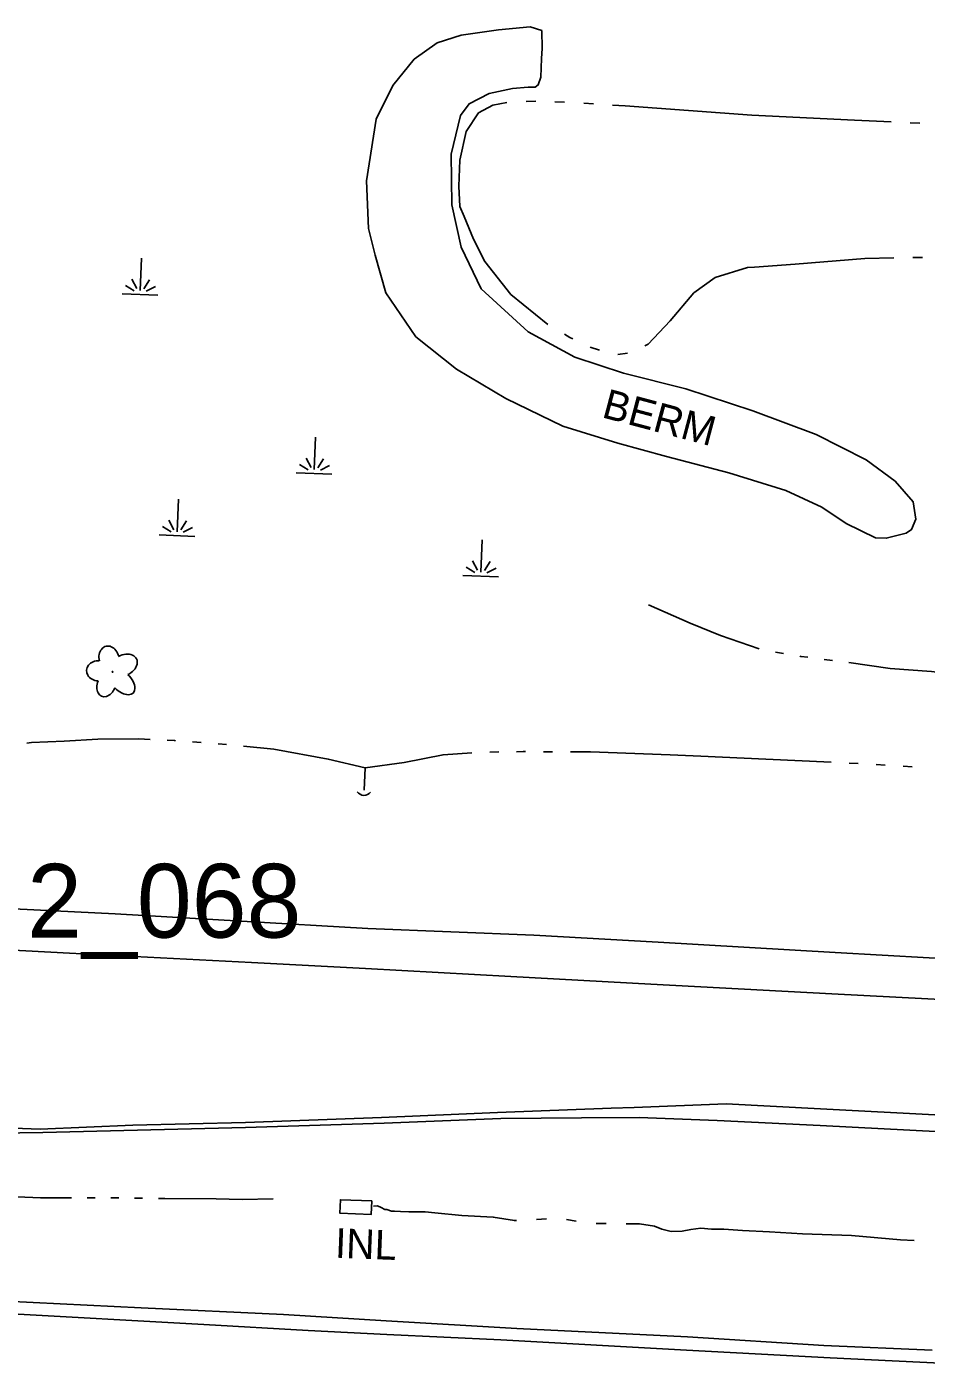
# Model space of a CAD drawing. Extents: x 588843 to 2552415, y 180129 to 269402.
# Drawn here: x 604746.4 to 604929.4, y 183430.2 to 183702.3 of the extents above; entities that cross this region are included whole.
import ezdxf

# ---------------------------------------------------------------- set-up
doc = ezdxf.new("R2010")
doc.units = 0
for name, color, linetype in [('E_AREA', 7, 'Continuous'), ('E_AREA_Text', 7, 'Continuous'), ('E_DRN', 7, 'Continuous'), ('E_DRN_Text', 7, 'Continuous'), ('E_LAND_Vegetation', 7, 'Continuous'), ('E_MAP_GridLines', 7, 'Continuous'), ('E_RDWY', 7, 'Continuous'), ('E_RDWY_Gravel', 7, 'Continuous'), ('E_WTR_P', 7, 'Continuous'), ('E_WTR_Wetland', 7, 'Continuous')]:
    doc.layers.add(name, color=color, linetype=linetype)

# ---------------------------------------------------------------- blocks, each defined once
blk = doc.blocks.new('CULV2_3')
at = {"layer": 'E_DRN'}
blk.add_arc((65, 48), 80.7, 216.8699, 323.1301, dxfattribs=at)
blk = doc.blocks.new('INLT_56_1')
at = {"layer": 'E_DRN_Text'}
blk.add_text('INL', height=39.37, dxfattribs=at).set_placement((-36.2, -19.7))
blk = doc.blocks.new('MAR_2')
at = {"layer": 'E_WTR_Wetland'}
for p, q in [((-0.1, 48.7), (-0.1, 5.3)), ((-4.5, 7.8), (-11.6, 20.2)), ((4.6, 7.8), (11.7, 20.2)), ((-24, 0), (23.7, 0)), ((-20, 11.5), (-8.1, 4.8)), ((20, 11.5), (8.1, 4.8))]:
    blk.add_line(p, q, dxfattribs=at)
blk = doc.blocks.new('DTRE_3')
at = {"layer": 'E_LAND_Vegetation'}
blk.add_circle((-0.6, 0), 0.601, dxfattribs=at)
for centre, major_axis, ratio in [((-6.1, 17.5), (4.5, -16.3), 0.782863), ((13.3, 9), (-17.3, -9.6), 0.691916), ((-19.3, 0.5), (16.2, -0.4), 0.832022), ((-8.2, -17.2), (5.9, 15.9), 0.716896), ((11.6, -12.2), (-16.4, 15), 0.560249)]:
    blk.add_ellipse(centre, major_axis=major_axis, ratio=ratio, start_param=1.570796, end_param=4.712389, dxfattribs=at)
blk = doc.blocks.new('BERM')
at = {"layer": 'E_AREA_Text'}
blk.add_text('BERM', height=39.37, dxfattribs=at).set_placement((-69.7, -19.7))

msp = doc.modelspace()

# ---------------------------------------------------------------- linework, layer by layer
at = {"layer": 'E_AREA'}
msp.add_lwpolyline([(604817.25, 183655.78), (604819.41, 183648.15), (604825.53, 183639.2), (604833.8, 183632.62), (604843.85, 183626.65), (604855.39, 183621.01), (604866.61, 183617.55), (604876.5, 183614.82), (604889.2, 183611.49), (604900.81, 183607.91), (604908.13, 183604.49), (604913.09, 183601.17), (604919.05, 183598.3), (604921.2, 183598.21), (604925.26, 183599.23), (604926.36, 183599.97), (604927.23, 183602.09), (604926.68, 183605.64), (604923.02, 183609.8), (604917.12, 183614.14), (604906.93, 183619.33), (604894.09, 183624.13), (604880.45, 183628.57), (604867.75, 183631.8), (604857.88, 183635.02), (604848.38, 183640.18), (604838.83, 183648.97), (604834.75, 183657.45), (604832.83, 183666.05), (604832.73, 183676.34), (604834.6, 183684.2), (604836.36, 183686.58), (604840.45, 183688.67), (604845.19, 183689.67), (604848.34, 183689.94), (604849.81, 183689.98), (604850.41, 183690.44), (604850.96, 183691.99), (604851.11, 183695.8), (604851.19, 183697.86), (604851.13, 183701.48), (604848.81, 183702.26), (604842.32, 183701.63), (604834.74, 183700.55), (604829.88, 183698.97), (604825.15, 183695.63), (604820.83, 183690.31), (604817.43, 183683.48), (604815.48, 183670.93), (604815.89, 183661.21)], close=True, dxfattribs=at)
at = {"layer": 'E_DRN'}
msp.add_lwpolyline([(604816.55, 183463.38), (604810.19, 183463.62), (604810.09, 183460.88), (604816.45, 183460.64)], close=True, dxfattribs=at)
at = {"layer": 'E_RDWY'}
for points in [[(604689.24, 183517.31), (604700.33, 183516.71), (604755.06, 183513.79), (604792.1, 183511.87), (604815.3, 183510.66), (604844.83, 183509.03), (604873.35, 183507.5), (604910.13, 183505.52), (604936.21, 183504.14)], [(604676.37, 183481.56), (604699.8, 183480.13), (604712.16, 183479.53), (604730.98, 183478.67), (604749.13, 183477.97), (604767.94, 183478.78), (604790.87, 183479.37), (604818.55, 183480.37), (604842.1, 183481.39), (604865.24, 183482.24), (604869.91, 183482.39), (604888.65, 183483.14), (604907.86, 183482.13), (604932.38, 183480.86)], [(604675.24, 183443.83), (604695.51, 183442.94), (604718.24, 183441.73), (604740.97, 183440.53), (604782.37, 183438.27), (604803.63, 183437.05), (604819.65, 183436.24), (604842.79, 183435.15), (604880.6, 183433.03), (604909.84, 183431.44), (604936.43, 183430.16)]]:
    msp.add_lwpolyline(points, dxfattribs=at)
at = {"layer": 'E_RDWY_Gravel'}
for points in [[(604687.67, 183525.83), (604713.31, 183524.31), (604764.37, 183521.79), (604815.73, 183518.78), (604849.49, 183517.48), (604874.81, 183516.02), (604910.79, 183513.92), (604958.63, 183511.2)], [(604675.58, 183478.44), (604699.78, 183477.29), (604711.65, 183477.08), (604730.85, 183477.06), (604749.65, 183477.3), (604790.88, 183478.29), (604819.11, 183479.21), (604842.83, 183480.15), (604859.22, 183480.32), (604870.95, 183480.36), (604886.83, 183479.75), (604907.75, 183478.7), (604932.51, 183477.43)], [(604675.14, 183446.39), (604691.89, 183445.55), (604714.74, 183444.43), (604742.15, 183442.98), (604769.64, 183441.6), (604798.58, 183440.25), (604819.49, 183438.97), (604846.09, 183437.46), (604880.8, 183435.73), (604908.52, 183433.94), (604930.57, 183433.01)]]:
    msp.add_lwpolyline(points, dxfattribs=at)
at = {"layer": 'E_WTR_P'}
for points in [[(604844.06, 183686.85), (604841.15, 183686.3), (604838.25, 183684.74), (604835.75, 183680.92), (604834.45, 183675.09), (604834.24, 183669.81), (604834.48, 183665.69), (604835.32, 183663.68)], [(604849.91, 183687.1), (604847.96, 183687.07)], [(604855.78, 183686.91), (604853.82, 183686.98)], [(604861.64, 183686.57), (604859.69, 183686.7)], [(604893.85, 183684.27), (604868.07, 183686.14), (604865.55, 183686.31)], [(604922.2, 183682.91), (604914.78, 183683.27), (604893.86, 183684.27)], [(604928.07, 183682.63), (604926.11, 183682.72)], [(604835.32, 183663.68), (604837.26, 183659.02), (604839.53, 183654.53), (604844.86, 183647.76), (604852.38, 183641.66)], [(604872.13, 183637.32), (604872.77, 183637.68), (604877.26, 183642.4), (604882.08, 183648.1), (604886.42, 183651.26), (604892.96, 183653.26), (604894.41, 183653.37)], [(604894.42, 183653.37), (604902.68, 183653.96), (604916.83, 183655.09), (604922.73, 183655.22)], [(604926.64, 183655.31), (604928.6, 183655.33)], [(604855.75, 183639.69), (604856.86, 183639.07), (604857.47, 183638.76)], [(604861.01, 183637.09), (604862.86, 183636.48)], [(604866.61, 183635.6), (604868.55, 183635.87)], [(604895.38, 183575.67), (604887.52, 183578.41), (604881.34, 183580.9), (604872.87, 183584.66)], [(604900.31, 183574.74), (604898.66, 183575.01)], [(604905.27, 183573.98), (604903.81, 183574.16), (604903.61, 183574.2)], [(604910.25, 183573.35), (604908.59, 183573.56)], [(604937.66, 183570.12), (604930.42, 183571.09), (604922.03, 183571.7), (604913.57, 183572.91)], [(604771.47, 183557.28), (604769.19, 183557.4), (604760.86, 183557.32), (604753.99, 183556.9), (604747.32, 183556.67), (604746.37, 183556.53)], [(604776.66, 183557), (604776.42, 183557.02), (604774.93, 183557.1)], [(604781.85, 183556.63), (604780.12, 183556.76)], [(604787.03, 183556.21), (604785.31, 183556.38)], [(604815.2, 183551.52), (604807.71, 183553.27), (604796.62, 183555.27), (604790.48, 183555.87)], [(604836.88, 183554.53), (604831.05, 183554.14), (604823.16, 183552.58), (604815.19, 183551.52), (604815.01, 183546.92)], [(604842.37, 183554.73), (604840.54, 183554.71)], [(604847.86, 183554.79), (604847.34, 183554.79), (604846.03, 183554.77)], [(604853.35, 183554.77), (604851.52, 183554.78)], [(604883.52, 183553.86), (604877.28, 183554.13), (604861.05, 183554.75), (604857.01, 183554.76)], [(604910.02, 183552.64), (604896.74, 183553.28), (604883.52, 183553.86)], [(604915.51, 183552.37), (604913.68, 183552.46)], [(604920.99, 183552.03), (604919.16, 183552.15)], [(604926.46, 183551.69), (604924.64, 183551.8)], [(604732.08, 183464.64), (604738.07, 183464.46), (604749.14, 183464.04), (604755.44, 183464.01)], [(604758.66, 183464), (604760.27, 183464)], [(604763.49, 183463.99), (604765.04, 183463.99), (604765.1, 183463.99)], [(604768.32, 183463.95), (604769.94, 183463.93)], [(604773.16, 183463.89), (604774.43, 183463.87), (604784.87, 183463.79), (604790.16, 183463.67), (604796.51, 183463.83)], [(604816.93, 183462.32), (604817.74, 183462.37), (604818.45, 183462.02), (604819.24, 183461.67), (604819.64, 183461.65), (604820.59, 183461.29), (604821.15, 183461.27), (604822.43, 183461.22), (604824.12, 183461.16), (604827.41, 183461.19), (604829.41, 183460.96), (604834.85, 183460.43), (604841.26, 183460.1), (604845.57, 183459.37), (604846.03, 183459.39)], [(604850.08, 183459.6), (604852.11, 183459.73)], [(604856.16, 183459.63), (604858.16, 183459.27)], [(604862.19, 183458.82), (604862.41, 183458.81), (604864.22, 183458.79)], [(604868.29, 183458.74), (604871, 183458.72), (604874.04, 183458.28), (604875.54, 183457.66), (604877.45, 183457.18), (604879.7, 183457.26), (604881.48, 183457.59), (604883.5, 183457.83), (604885.66, 183457.67), (604888.15, 183457.66), (604891.99, 183457.35), (604897.48, 183457.07)], [(604897.48, 183457.07), (604904.17, 183456.72), (604914.12, 183456.34), (604924.12, 183455.47), (604926.9, 183455.3)]]:
    msp.add_lwpolyline(points, dxfattribs=at)

# ---------------------------------------------------------------- block references
at = {"layer": 'E_AREA_Text', "xscale": 0.1524003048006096, "yscale": 0.15240030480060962, "rotation": -14.886708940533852}
msp.add_blockref('BERM', (604874.17, 183623.03), dxfattribs=at)
at = {"layer": 'E_DRN', "xscale": 0.021218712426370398, "yscale": 0.0212187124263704, "rotation": -2.1991875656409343}
msp.add_blockref('CULV2_3', (604813.58, 183546.64), dxfattribs=at)
at = {"layer": 'E_DRN_Text', "xscale": 0.1524003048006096, "yscale": 0.1524003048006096, "rotation": -2.1991875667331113}
msp.add_blockref('INLT_56_1', (604814.65, 183454.63), dxfattribs=at)
at = {"layer": 'E_LAND_Vegetation', "xscale": 0.15240030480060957, "yscale": 0.1524003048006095, "rotation": -2.199187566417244}
msp.add_blockref('DTRE_3', (604763.93, 183571.02), dxfattribs=at)
at = {"layer": 'E_WTR_Wetland', "xscale": 0.15240030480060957, "yscale": 0.1524003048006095, "rotation": -2.199187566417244}
for p in [(604769.42, 183647.78), (604804.85, 183611.36), (604776.94, 183598.72), (604838.72, 183590.47)]:
    msp.add_blockref('MAR_2', p, dxfattribs=at)

# ---------------------------------------------------------------- texts
at = {"layer": 'E_MAP_GridLines'}
msp.add_text('2_068', height=15, dxfattribs=at).set_placement((604746.46, 183516.95))
msp.add_text('2_068', height=15, dxfattribs=at).set_placement((604746.46, 183516.95))

doc.saveas('drawing.dxf')
